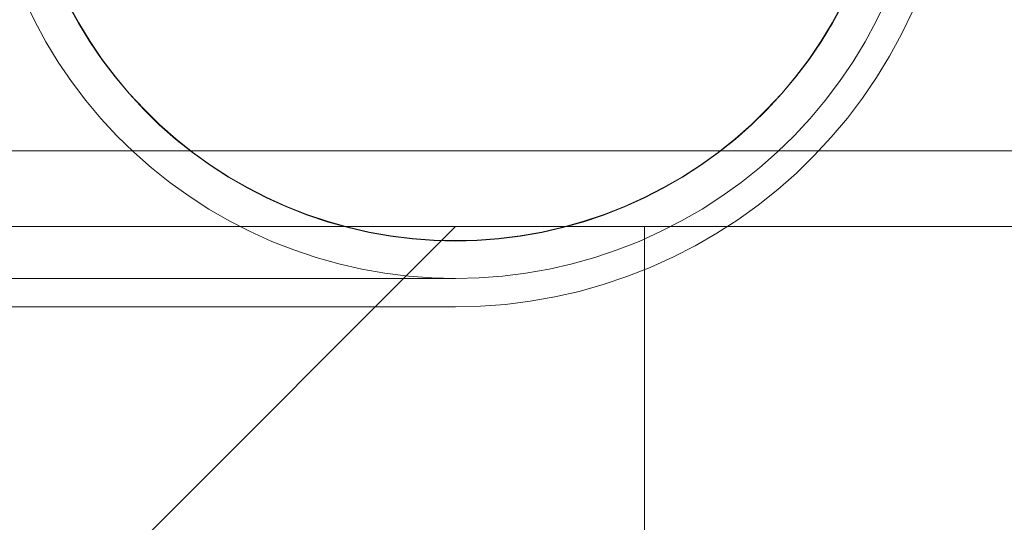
# Model space of a CAD drawing. Header units: millimetres. Extents: x -4395 to 65662, y -65530 to 6847.
# Tile 899 of 1034: x 26704 to 26808, y 1165 to 1218. Entities that reach past the tile are written whole.
import ezdxf

# ---------------------------------------------------------------- set-up
doc = ezdxf.new("R2010")
doc.units = ezdxf.units.MM
doc.layers.add('COTAS_P', color=1, linetype='Continuous', lineweight=0)
doc.layers.add('lateral_C05', color=7, linetype='Continuous', lineweight=0)
doc.dimstyles.new('R19_100', dxfattribs={"dimtxt": 250, "dimasz": 150, "dimexe": 150, "dimexo": 80, "dimgap": 100, "dimtad": 1, "dimtih": 1, "dimtoh": 1, "dimdsep": 46, "dimcen": 0.09, "dimadec": 0, "dimazin": 0, "dimtfac": 1, "dimtdec": 4, "dimtofl": 0, "dimtmove": 0, "dimatfit": 3, "dimfxl": 1, "dimtolj": 1, "dimtzin": 0, "dimarcsym": 0})

# ---------------------------------------------------------------- blocks, each defined once
blk = doc.blocks.new('DIM_R33_9')
at = {"layer": 'COTAS_P'}
for p, q in [((26750.07, 1241), (27150.07, 1241)), ((27150.07, 1241), (27105.07, 1091)), ((27150.07, 0), (27150.07, 1241)), ((27150.07, 1241), (27195.07, 1091)), ((27150.07, 0), (27105.07, 150)), ((27150.07, 0), (27195.07, 150)), ((26750.07, 0), (27150.07, 0))]:
    blk.add_line(p, q, dxfattribs=at)
blk.add_text('1241 P', height=250, rotation=90, dxfattribs=at).set_placement((27050.07, 620.5))

msp = doc.modelspace()

# ---------------------------------------------------------------- linework, layer by layer
at = {"layer": 'lateral_C05'}
for p, q in [((26705.574, 1218.189), (26704.492, 1220.436)), ((26795.643, 1220.436), (26794.561, 1218.189)), ((26710.196, 1217.98), (26709.098, 1219.996)), ((26710.23, 1218), (26709.133, 1220.014)), ((26791.002, 1220.014), (26789.905, 1218)), ((26791.037, 1219.996), (26789.939, 1217.98)), ((26798.377, 1219.202), (26797.231, 1216.821)), ((26706.766, 1216), (26705.574, 1218.189)), ((26794.561, 1218.189), (26793.369, 1216)), ((26711.393, 1216.021), (26710.196, 1217.98)), ((26711.426, 1216.043), (26710.23, 1218)), ((26789.905, 1218), (26788.709, 1216.043)), ((26789.939, 1217.98), (26788.742, 1216.021)), ((26708.066, 1213.873), (26706.766, 1216)), ((26712.686, 1214.124), (26711.393, 1216.021)), ((26712.718, 1214.148), (26711.426, 1216.043)), ((26788.709, 1216.043), (26787.417, 1214.148)), ((26788.742, 1216.021), (26787.449, 1214.124)), ((26793.369, 1216), (26792.069, 1213.873)), ((26797.231, 1216.821), (26795.967, 1214.5)), ((26709.471, 1211.813), (26708.066, 1213.873)), ((26714.072, 1212.295), (26712.686, 1214.124)), ((26714.103, 1212.319), (26712.718, 1214.148)), ((26787.417, 1214.148), (26786.032, 1212.319)), ((26787.449, 1214.124), (26786.063, 1212.295)), ((26792.069, 1213.873), (26790.664, 1211.813)), ((26795.967, 1214.5), (26794.589, 1212.245)), ((26710.976, 1209.826), (26709.471, 1211.813)), ((26715.548, 1210.536), (26714.072, 1212.295)), ((26715.578, 1210.562), (26714.103, 1212.319)), ((26786.032, 1212.319), (26784.557, 1210.562)), ((26786.063, 1212.295), (26784.587, 1210.536)), ((26790.664, 1211.813), (26789.159, 1209.826)), ((26794.589, 1212.245), (26793.1, 1210.062)), ((26712.578, 1207.916), (26710.976, 1209.826)), ((26717.109, 1208.853), (26715.548, 1210.536)), ((26717.138, 1208.881), (26715.578, 1210.562)), ((26784.557, 1210.562), (26782.997, 1208.881)), ((26784.587, 1210.536), (26783.026, 1208.853)), ((26789.159, 1209.826), (26787.557, 1207.916)), ((26793.1, 1210.062), (26791.505, 1207.955)), ((26718.752, 1207.25), (26717.109, 1208.853)), ((26718.78, 1207.28), (26717.138, 1208.881)), ((26782.997, 1208.881), (26781.355, 1207.28)), ((26783.026, 1208.853), (26781.383, 1207.25)), ((26714.274, 1206.088), (26712.578, 1207.916)), ((26787.557, 1207.916), (26785.861, 1206.088)), ((26791.505, 1207.955), (26789.806, 1205.931)), ((26720.474, 1205.731), (26718.752, 1207.25)), ((26720.499, 1205.762), (26718.78, 1207.28)), ((26781.355, 1207.28), (26779.636, 1205.762)), ((26781.383, 1207.25), (26779.661, 1205.731)), ((26716.059, 1204.347), (26714.274, 1206.088)), ((26722.268, 1204.3), (26720.474, 1205.731)), ((26722.292, 1204.332), (26720.499, 1205.762)), ((26779.636, 1205.762), (26777.842, 1204.332)), ((26779.661, 1205.731), (26777.867, 1204.3)), ((26785.861, 1206.088), (26784.076, 1204.347)), ((26789.806, 1205.931), (26788.008, 1203.993)), ((26660.067, 1204.5), (26840.067, 1204.5)), ((26680.067, 1204.5), (26820.067, 1204.5)), ((26703.94, 1204.5), (26704.191, 1204.5)), ((26704.191, 1204.5), (26704.433, 1204.5)), ((26704.433, 1204.5), (26704.664, 1204.5)), ((26704.664, 1204.5), (26704.884, 1204.5)), ((26704.884, 1204.5), (26705.092, 1204.5)), ((26705.092, 1204.5), (26705.288, 1204.5)), ((26705.288, 1204.5), (26705.472, 1204.5)), ((26705.472, 1204.5), (26705.643, 1204.5)), ((26705.643, 1204.5), (26705.8, 1204.5)), ((26705.8, 1204.5), (26705.943, 1204.5)), ((26705.943, 1204.5), (26706.073, 1204.5)), ((26706.073, 1204.5), (26706.188, 1204.5)), ((26706.188, 1204.5), (26706.288, 1204.5)), ((26706.288, 1204.5), (26706.373, 1204.5)), ((26706.373, 1204.5), (26706.443, 1204.5)), ((26706.443, 1204.5), (26706.497, 1204.5)), ((26706.497, 1204.5), (26706.536, 1204.5)), ((26706.536, 1204.5), (26706.56, 1204.5)), ((26793.57, 1204.5), (26793.586, 1204.5)), ((26793.586, 1204.5), (26793.618, 1204.5)), ((26793.618, 1204.5), (26793.666, 1204.5)), ((26793.666, 1204.5), (26793.73, 1204.5)), ((26793.73, 1204.5), (26793.81, 1204.5)), ((26793.81, 1204.5), (26793.906, 1204.5)), ((26793.906, 1204.5), (26794.017, 1204.5)), ((26794.017, 1204.5), (26794.143, 1204.5)), ((26794.143, 1204.5), (26794.283, 1204.5)), ((26794.283, 1204.5), (26794.438, 1204.5)), ((26794.438, 1204.5), (26794.607, 1204.5)), ((26794.607, 1204.5), (26794.79, 1204.5)), ((26794.79, 1204.5), (26794.986, 1204.5)), ((26794.986, 1204.5), (26795.194, 1204.5)), ((26795.194, 1204.5), (26795.414, 1204.5)), ((26795.414, 1204.5), (26795.646, 1204.5)), ((26795.646, 1204.5), (26795.889, 1204.5)), ((26795.889, 1204.5), (26796.143, 1204.5)), ((26796.143, 1204.5), (26796.406, 1204.5)), ((26796.406, 1204.5), (26796.678, 1204.5)), ((26796.678, 1204.5), (26796.959, 1204.5)), ((26796.959, 1204.5), (26797.247, 1204.5)), ((26797.074, 1204.5), (26797.095, 1204.5)), ((26797.095, 1204.5), (26797.129, 1204.5)), ((26797.129, 1204.5), (26797.177, 1204.5)), ((26797.177, 1204.5), (26797.238, 1204.5)), ((26797.238, 1204.5), (26797.312, 1204.5)), ((26797.247, 1204.5), (26797.543, 1204.5)), ((26797.312, 1204.5), (26797.399, 1204.5)), ((26797.399, 1204.5), (26797.499, 1204.5)), ((26797.499, 1204.5), (26797.612, 1204.5)), ((26797.543, 1204.5), (26797.844, 1204.5)), ((26797.612, 1204.5), (26797.737, 1204.5)), ((26797.737, 1204.5), (26797.874, 1204.5)), ((26797.844, 1204.5), (26798.152, 1204.5)), ((26797.874, 1204.5), (26798.023, 1204.5)), ((26798.023, 1204.5), (26798.183, 1204.5)), ((26798.152, 1204.5), (26798.464, 1204.5)), ((26798.183, 1204.5), (26798.354, 1204.5)), ((26798.354, 1204.5), (26798.536, 1204.5)), ((26798.464, 1204.5), (26798.78, 1204.5)), ((26798.536, 1204.5), (26798.727, 1204.5)), ((26798.727, 1204.5), (26798.928, 1204.5)), ((26798.78, 1204.5), (26799.099, 1204.5)), ((26798.928, 1204.5), (26799.138, 1204.5)), ((26799.099, 1204.5), (26799.42, 1204.5)), ((26799.138, 1204.5), (26799.357, 1204.5)), ((26799.357, 1204.5), (26799.583, 1204.5)), ((26799.42, 1204.5), (26799.743, 1204.5)), ((26799.583, 1204.5), (26799.817, 1204.5)), ((26800.067, 1204.5), (26799.743, 1204.5)), ((26799.817, 1204.5), (26800.058, 1204.5)), ((26800.058, 1204.5), (26800.305, 1204.5)), ((26805.067, 1204.5), (26800.067, 1204.5)), ((26800.305, 1204.5), (26800.558, 1204.5)), ((26800.558, 1204.5), (26800.816, 1204.5)), ((26800.816, 1204.5), (26801.078, 1204.5)), ((26801.078, 1204.5), (26801.344, 1204.5)), ((26801.344, 1204.5), (26801.612, 1204.5)), ((26801.612, 1204.5), (26801.884, 1204.5)), ((26801.884, 1204.5), (26802.156, 1204.5)), ((26802.156, 1204.5), (26802.43, 1204.5)), ((26802.43, 1204.5), (26802.705, 1204.5)), ((26802.705, 1204.5), (26802.979, 1204.5)), ((26802.979, 1204.5), (26803.251, 1204.5)), ((26803.251, 1204.5), (26803.523, 1204.5)), ((26803.523, 1204.5), (26803.791, 1204.5)), ((26803.791, 1204.5), (26804.057, 1204.5)), ((26804.057, 1204.5), (26804.319, 1204.5)), ((26804.319, 1204.5), (26804.577, 1204.5)), ((26804.577, 1204.5), (26804.83, 1204.5)), ((26804.83, 1204.5), (26805.077, 1204.5)), ((26805.067, 1204.5), (26805.386, 1204.5)), ((26805.077, 1204.5), (26805.317, 1204.5)), ((26805.317, 1204.5), (26805.551, 1204.5)), ((26805.386, 1204.5), (26805.705, 1204.5)), ((26805.551, 1204.5), (26805.778, 1204.5)), ((26805.705, 1204.5), (26806.021, 1204.5)), ((26805.778, 1204.5), (26805.997, 1204.5)), ((26805.997, 1204.5), (26806.207, 1204.5)), ((26806.021, 1204.5), (26806.336, 1204.5)), ((26806.207, 1204.5), (26806.408, 1204.5)), ((26806.336, 1204.5), (26806.647, 1204.5)), ((26806.408, 1204.5), (26806.599, 1204.5)), ((26806.599, 1204.5), (26806.781, 1204.5)), ((26806.647, 1204.5), (26806.954, 1204.5)), ((26806.781, 1204.5), (26806.952, 1204.5)), ((26806.952, 1204.5), (26807.112, 1204.5)), ((26806.954, 1204.5), (26807.257, 1204.5)), ((26807.112, 1204.5), (26807.261, 1204.5)), ((26807.257, 1204.5), (26807.555, 1204.5)), ((26807.261, 1204.5), (26807.398, 1204.5)), ((26807.398, 1204.5), (26807.523, 1204.5)), ((26807.523, 1204.5), (26807.636, 1204.5)), ((26807.555, 1204.5), (26807.847, 1204.5)), ((26807.636, 1204.5), (26807.736, 1204.5)), ((26807.736, 1204.5), (26807.823, 1204.5)), ((26807.823, 1204.5), (26807.897, 1204.5)), ((26807.847, 1204.5), (26808.132, 1204.5)), ((26807.897, 1204.5), (26807.958, 1204.5)), ((26807.958, 1204.5), (26808.006, 1204.5)), ((26808.006, 1204.5), (26808.04, 1204.5)), ((26808.04, 1204.5), (26808.061, 1204.5)), ((26717.928, 1202.698), (26716.059, 1204.347)), ((26724.132, 1202.96), (26722.268, 1204.3)), ((26724.155, 1202.993), (26722.292, 1204.332)), ((26777.842, 1204.332), (26775.98, 1202.993)), ((26777.867, 1204.3), (26776.003, 1202.96)), ((26784.076, 1204.347), (26782.207, 1202.698)), ((26788.008, 1203.993), (26786.117, 1202.148)), ((26719.877, 1201.143), (26717.928, 1202.698)), ((26726.061, 1201.714), (26724.132, 1202.96)), ((26726.081, 1201.749), (26724.155, 1202.993)), ((26775.98, 1202.993), (26774.054, 1201.749)), ((26776.003, 1202.96), (26774.074, 1201.714)), ((26782.207, 1202.698), (26780.258, 1201.143)), ((26728.049, 1200.567), (26726.061, 1201.714)), ((26728.068, 1200.602), (26726.081, 1201.749)), ((26774.054, 1201.749), (26772.067, 1200.602)), ((26774.074, 1201.714), (26772.086, 1200.567)), ((26786.117, 1202.148), (26784.135, 1200.4)), ((26721.901, 1199.688), (26719.877, 1201.143)), ((26730.091, 1199.519), (26728.049, 1200.567)), ((26730.109, 1199.555), (26728.068, 1200.602)), ((26772.067, 1200.602), (26770.026, 1199.555)), ((26772.086, 1200.567), (26770.043, 1199.519)), ((26780.258, 1201.143), (26778.233, 1199.688)), ((26784.135, 1200.4), (26782.069, 1198.752)), ((26723.996, 1198.335), (26721.901, 1199.688)), ((26732.184, 1198.575), (26730.091, 1199.519)), ((26732.199, 1198.612), (26730.109, 1199.555)), ((26770.026, 1199.555), (26767.935, 1198.612)), ((26770.043, 1199.519), (26767.951, 1198.575)), ((26778.233, 1199.688), (26776.139, 1198.335)), ((26726.155, 1197.089), (26723.996, 1198.335)), ((26734.321, 1197.737), (26732.184, 1198.575)), ((26734.335, 1197.774), (26732.199, 1198.612)), ((26767.935, 1198.612), (26765.8, 1197.774)), ((26767.951, 1198.575), (26765.814, 1197.737)), ((26776.139, 1198.335), (26773.98, 1197.089)), ((26782.069, 1198.752), (26779.923, 1197.209)), ((26736.497, 1197.005), (26734.321, 1197.737)), ((26736.509, 1197.044), (26734.335, 1197.774)), ((26765.8, 1197.774), (26763.626, 1197.044)), ((26765.814, 1197.737), (26763.638, 1197.005)), ((26660.067, 1196.5), (26840.067, 1196.5)), ((26690.067, 1196.5), (26750.067, 1196.5)), ((26750.067, 1196.5), (26690.067, 1136.5)), ((26728.373, 1195.952), (26726.155, 1197.089)), ((26738.707, 1196.384), (26736.497, 1197.005)), ((26738.717, 1196.422), (26736.509, 1197.044)), ((26740.945, 1195.873), (26738.707, 1196.384)), ((26740.953, 1195.912), (26738.717, 1196.422)), ((26761.418, 1196.422), (26759.182, 1195.912)), ((26761.428, 1196.384), (26759.19, 1195.873)), ((26763.626, 1197.044), (26761.418, 1196.422)), ((26763.638, 1197.005), (26761.428, 1196.384)), ((26770.067, 1196.5), (26810.067, 1196.5)), ((26770.067, 1196.5), (26770.067, 1008)), ((26773.98, 1197.089), (26771.762, 1195.952)), ((26779.923, 1197.209), (26777.704, 1195.776)), ((26797.074, 1196.5), (26797.095, 1196.5)), ((26797.095, 1196.5), (26797.129, 1196.5)), ((26797.129, 1196.5), (26797.177, 1196.5)), ((26797.177, 1196.5), (26797.238, 1196.5)), ((26797.238, 1196.5), (26797.312, 1196.5)), ((26797.312, 1196.5), (26797.399, 1196.5)), ((26797.399, 1196.5), (26797.499, 1196.5)), ((26797.499, 1196.5), (26797.612, 1196.5)), ((26797.612, 1196.5), (26797.737, 1196.5)), ((26797.737, 1196.5), (26797.874, 1196.5)), ((26797.874, 1196.5), (26798.023, 1196.5)), ((26798.023, 1196.5), (26798.183, 1196.5)), ((26798.183, 1196.5), (26798.354, 1196.5)), ((26798.354, 1196.5), (26798.536, 1196.5)), ((26798.536, 1196.5), (26798.727, 1196.5)), ((26798.727, 1196.5), (26798.928, 1196.5)), ((26798.928, 1196.5), (26799.138, 1196.5)), ((26799.138, 1196.5), (26799.357, 1196.5)), ((26799.357, 1196.5), (26799.583, 1196.5)), ((26799.583, 1196.5), (26799.817, 1196.5)), ((26799.817, 1196.5), (26800.058, 1196.5)), ((26800.058, 1196.5), (26800.305, 1196.5)), ((26800.305, 1196.5), (26800.558, 1196.5)), ((26800.558, 1196.5), (26800.816, 1196.5)), ((26800.816, 1196.5), (26801.078, 1196.5)), ((26801.078, 1196.5), (26801.344, 1196.5)), ((26801.344, 1196.5), (26801.612, 1196.5)), ((26801.612, 1196.5), (26801.884, 1196.5)), ((26801.884, 1196.5), (26802.156, 1196.5)), ((26802.156, 1196.5), (26802.43, 1196.5)), ((26802.43, 1196.5), (26802.705, 1196.5)), ((26802.705, 1196.5), (26802.979, 1196.5)), ((26802.979, 1196.5), (26803.251, 1196.5)), ((26803.251, 1196.5), (26803.523, 1196.5)), ((26803.523, 1196.5), (26803.791, 1196.5)), ((26803.791, 1196.5), (26804.057, 1196.5)), ((26804.057, 1196.5), (26804.319, 1196.5)), ((26804.319, 1196.5), (26804.577, 1196.5)), ((26804.577, 1196.5), (26804.83, 1196.5)), ((26804.83, 1196.5), (26805.077, 1196.5)), ((26805.077, 1196.5), (26805.317, 1196.5)), ((26805.317, 1196.5), (26805.551, 1196.5)), ((26805.551, 1196.5), (26805.778, 1196.5)), ((26805.778, 1196.5), (26805.997, 1196.5)), ((26805.997, 1196.5), (26806.207, 1196.5)), ((26806.207, 1196.5), (26806.408, 1196.5)), ((26806.408, 1196.5), (26806.599, 1196.5)), ((26806.599, 1196.5), (26806.781, 1196.5)), ((26806.781, 1196.5), (26806.952, 1196.5)), ((26806.952, 1196.5), (26807.112, 1196.5)), ((26807.112, 1196.5), (26807.261, 1196.5)), ((26807.261, 1196.5), (26807.398, 1196.5)), ((26807.398, 1196.5), (26807.523, 1196.5)), ((26807.523, 1196.5), (26807.636, 1196.5)), ((26807.636, 1196.5), (26807.736, 1196.5)), ((26807.736, 1196.5), (26807.823, 1196.5)), ((26807.823, 1196.5), (26807.897, 1196.5)), ((26807.897, 1196.5), (26807.958, 1196.5)), ((26807.958, 1196.5), (26808.006, 1196.5)), ((26808.006, 1196.5), (26808.04, 1196.5)), ((26808.04, 1196.5), (26808.061, 1196.5)), ((26730.646, 1194.926), (26728.373, 1195.952)), ((26743.206, 1195.474), (26740.945, 1195.873)), ((26743.212, 1195.514), (26740.953, 1195.912)), ((26745.483, 1195.189), (26743.206, 1195.474)), ((26745.487, 1195.229), (26743.212, 1195.514)), ((26747.773, 1195.017), (26745.483, 1195.189)), ((26747.775, 1195.057), (26745.487, 1195.229)), ((26754.648, 1195.229), (26752.36, 1195.057)), ((26754.652, 1195.189), (26752.362, 1195.017)), ((26756.923, 1195.514), (26754.648, 1195.229)), ((26756.929, 1195.474), (26754.652, 1195.189)), ((26759.182, 1195.912), (26756.923, 1195.514)), ((26759.19, 1195.873), (26756.929, 1195.474)), ((26771.762, 1195.952), (26769.489, 1194.926)), ((26777.704, 1195.776), (26775.415, 1194.454)), ((26732.966, 1194.015), (26730.646, 1194.926)), ((26750.067, 1194.96), (26747.773, 1195.017)), ((26750.067, 1195), (26747.775, 1195.057)), ((26752.36, 1195.057), (26750.067, 1195)), ((26752.362, 1195.017), (26750.067, 1194.96)), ((26769.489, 1194.926), (26767.168, 1194.015)), ((26775.415, 1194.454), (26773.063, 1193.249)), ((26735.33, 1193.221), (26732.966, 1194.015)), ((26737.73, 1192.546), (26735.33, 1193.221)), ((26764.805, 1193.221), (26762.405, 1192.546)), ((26767.168, 1194.015), (26764.805, 1193.221)), ((26773.063, 1193.249), (26770.655, 1192.162)), ((26740.16, 1191.991), (26737.73, 1192.546)), ((26762.405, 1192.546), (26759.975, 1191.991)), ((26770.655, 1192.162), (26768.195, 1191.196)), ((24250.067, 1191), (26750.067, 1191)), ((26742.615, 1191.558), (26740.16, 1191.991)), ((26745.089, 1191.248), (26742.615, 1191.558)), ((26747.575, 1191.062), (26745.089, 1191.248)), ((26750.067, 1191), (26747.575, 1191.062)), ((26752.56, 1191.062), (26750.067, 1191)), ((26755.046, 1191.248), (26752.56, 1191.062)), ((26757.52, 1191.558), (26755.046, 1191.248)), ((26759.975, 1191.991), (26757.52, 1191.558)), ((26768.195, 1191.196), (26765.69, 1190.355)), ((26765.69, 1190.355), (26763.146, 1189.639)), ((26760.569, 1189.051), (26757.967, 1188.592)), ((26763.146, 1189.639), (26760.569, 1189.051)), ((24250.067, 1188), (26750.067, 1188)), ((26750.067, 1188), (26752.709, 1188.066)), ((26755.345, 1188.263), (26752.709, 1188.066)), ((26757.967, 1188.592), (26755.345, 1188.263))]:
    msp.add_line(p, q, dxfattribs=at)

# ---------------------------------------------------------------- dimensions: what is measured, and where the dimension line sits
at = {"layer": 'COTAS_P'}
dim = msp.add_aligned_dim(p1=(26750.067, 0), p2=(26750.067, 1241), distance=-400, text='<> P', dimstyle='R19_100', dxfattribs=at)
dim.commit()
dim.dimension.update_dxf_attribs({"geometry": 'DIM_R33_9', "text_midpoint": (27150.067, 620.5)})

doc.saveas('drawing.dxf')
